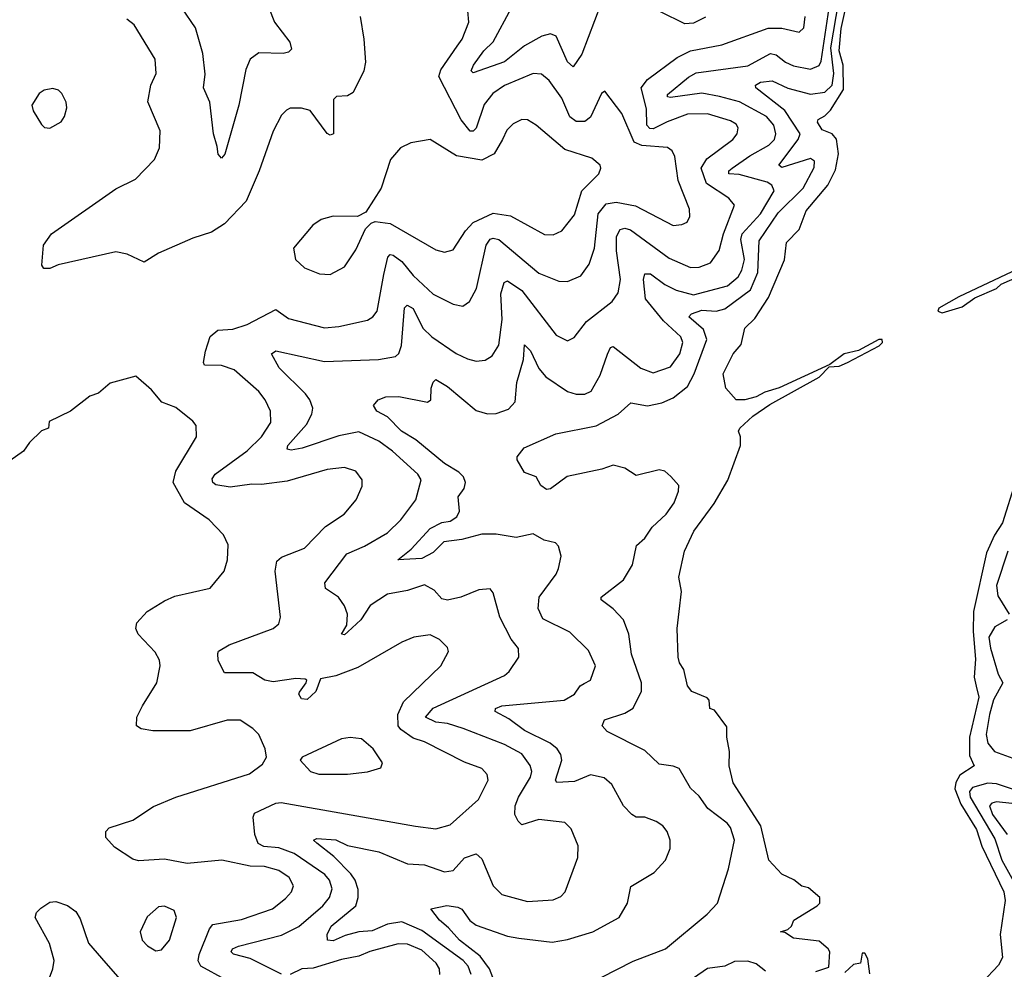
# Model space of a CAD drawing. Extents: x 1954678 to 2060275, y 904822 to 1016299.
# Tile 348 of 467: x 2002969 to 2006412, y 992614 to 995934. Entities that reach past the tile are written whole.
import ezdxf

# ---------------------------------------------------------------- set-up
doc = ezdxf.new("R2010")
doc.units = 0

msp = doc.modelspace()

# ---------------------------------------------------------------- linework, layer by layer
at = {"layer": '0CON20XD'}
for points in [[(2005002.5, 992585), (2005115, 992641.6), (2005227.5, 992685), (2005373.7, 992806.3), (2005408.9, 992845), (2005448.5, 992965), (2005469.1, 993065), (2005455, 993109.2), (2005443.3, 993125), (2005375.5, 993175.5), (2005345, 993219.5), (2005315, 993247.1), (2005275, 993315.8), (2005255, 993324.4), (2005205, 993330.8), (2005155, 993379.1), (2005024, 993445), (2005005.8, 993465), (2005013.9, 993486.1), (2005085, 993509.1), (2005115, 993527.1), (2005143.8, 993586.2), (2005143.6, 993615), (2005109, 993715), (2005099.7, 993785), (2005080.4, 993835), (2005045, 993873.8), (2005003.1, 993905), (2005002.9, 993915), (2005080.5, 993975), (2005111.8, 994028.2), (2005126, 994095), (2005155, 994121.4), (2005180.8, 994159.2), (2005229.4, 994205), (2005257.9, 994245), (2005273.3, 994285), (2005274.5, 994305), (2005246.6, 994336.6), (2005225, 994354.7), (2005205, 994359.8), (2005125, 994340), (2005085.7, 994365.7), (2005045, 994375.9), (2005005, 994361.9), (2004884, 994336), (2004825, 994293.6), (2004811.2, 994291.2), (2004791.2, 994305), (2004775.8, 994335.8), (2004735, 994350), (2004708.8, 994395), (2004708.8, 994405), (2004733.6, 994436.4), (2004844, 994486), (2004985, 994514.2), (2005062.5, 994555), (2005106.4, 994593.6), (2005165, 994584.1), (2005215, 994594.1), (2005255, 994611.8), (2005305, 994650.9), (2005328.4, 994695), (2005371.6, 994815), (2005360.7, 994850.7), (2005309.5, 994895), (2005318.9, 994905), (2005355, 994917.7), (2005405, 994914.3), (2005435, 994922.2), (2005525, 994988.6), (2005550.4, 995049.6), (2005555, 995160.4), (2005621.2, 995258.8), (2005709.5, 995345), (2005747.1, 995417.1), (2005748.8, 995438.8), (2005735, 995448.1), (2005635, 995417.2), (2005623.5, 995425), (2005691.5, 995515), (2005698.3, 995535), (2005645, 995616.6), (2005543.5, 995695), (2005542.5, 995705), (2005559.4, 995715), (2005600.5, 995719.5), (2005655, 995694.4), (2005735, 995672.7), (2005785, 995679.8), (2005810.6, 995705), (2005816.7, 995745), (2005806.3, 995835), (2005843.3, 996055)], [(2005753.9, 992606.1), (2005798.3, 992621.7), (2005802.5, 992675), (2005796.2, 992685), (2005765, 992712), (2005675, 992722.9), (2005645, 992742.5), (2005630, 992745), (2005655, 992752.5), (2005668.8, 992765), (2005676.7, 992785), (2005757.5, 992835), (2005767.5, 992845), (2005767.5, 992865), (2005728, 992898), (2005703.9, 992903.9), (2005676.1, 992926.1), (2005635, 992946.7), (2005588.8, 992995), (2005560.6, 993115), (2005464.2, 993265), (2005450, 993325), (2005452, 993375), (2005442, 993425), (2005441.7, 993461.7), (2005399.3, 993519.3), (2005382.5, 993525), (2005380, 993555), (2005373, 993563), (2005320, 993585), (2005304, 993605), (2005291.7, 993661.7), (2005276.7, 993685), (2005272, 993705), (2005268.8, 993805), (2005275.9, 993864.1), (2005283.1, 993935), (2005274.5, 993985), (2005293.8, 994075), (2005326.9, 994145), (2005397.7, 994242.3), (2005445.9, 994324.1), (2005490, 994445), (2005490, 994475), (2005482.5, 994495), (2005487.5, 994505), (2005533, 994547), (2005592.1, 994587.9), (2005765, 994683.8), (2005800, 994720), (2005835, 994722.7), (2005864.3, 994735), (2005975, 994792.9), (2005986.5, 994805), (2005985.3, 994815.3), (2005973.3, 994815), (2005902.8, 994777.2), (2005852.9, 994765), (2005802.4, 994727.6), (2005625, 994646), (2005575, 994631.5), (2005545, 994614.6), (2005505, 994604.5), (2005474.4, 994604.4), (2005438.8, 994645), (2005429.1, 994695), (2005464.6, 994765), (2005491.9, 994798.1), (2005505.4, 994855), (2005540.6, 994889.4), (2005587.4, 994962.6), (2005644.3, 995094.3), (2005650.4, 995155), (2005695, 995200.6), (2005719.2, 995265), (2005795.4, 995354.6), (2005821.9, 995408.1), (2005832.1, 995465), (2005826.1, 995516.1), (2005810.9, 995535), (2005775, 995548.7), (2005758.9, 995575), (2005761.9, 995585), (2005785, 995597.4), (2005805, 995617.6), (2005850, 995690), (2005848.8, 995775), (2005834.8, 995825), (2005842.4, 995902.4), (2005873.9, 996045)], [(2005002, 995988), (2004935, 995812.5), (2004905, 995768.6), (2004885, 995786.5), (2004845.7, 995875.7), (2004825, 995884.1), (2004795, 995875.7), (2004735, 995842.4), (2004665, 995785.7), (2004555, 995747.5), (2004547.5, 995755), (2004556.2, 995775), (2004591.9, 995825), (2004625, 995856.1), (2004689.2, 995975)], [(2004160, 995945), (2004173.1, 995865), (2004177.9, 995785), (2004173.1, 995755), (2004135, 995678.6), (2004115, 995667.1), (2004077.5, 995665), (2004066.7, 995655), (2004066.7, 995535), (2004055, 995530), (2004045, 995536.2), (2003985, 995616.2), (2003955, 995624), (2003915, 995623.8), (2003902.7, 995617.3), (2003885, 995600), (2003855, 995543.8), (2003806.6, 995405), (2003761.3, 995298.7), (2003685, 995220.4), (2003639.5, 995190.5), (2003575, 995169.6), (2003455, 995117.8), (2003405, 995085.7), (2003345, 995113.3), (2003305, 995122.5), (2003103.2, 995076.8), (2003074.1, 995064.1), (2003053.8, 995063.8), (2003046.2, 995075), (2003052, 995145), (2003080.8, 995185), (2003305, 995342.2), (2003374, 995376), (2003440.8, 995445), (2003458.6, 995485), (2003460.8, 995545), (2003416.8, 995646.8), (2003427.3, 995705), (2003446.8, 995745), (2003443.3, 995795), (2003369.4, 995915), (2003344, 995935)], [(2003840, 995975), (2003860, 995925), (2003914.2, 995855), (2003919.7, 995830.3), (2003909.5, 995820.5), (2003890, 995815), (2003805, 995818.2), (2003775.5, 995795), (2003760.5, 995759.5), (2003735.8, 995634.2), (2003686.4, 995463.6), (2003675, 995450), (2003663.5, 995463.5), (2003659.4, 995490.6), (2003646.4, 995535), (2003634.4, 995645), (2003612.2, 995695), (2003617.2, 995742.8), (2003610, 995815), (2003583.5, 995905), (2003535.8, 995975)], [(2003876.1, 994716.1), (2003849.2, 994765), (2003865, 994776.4), (2004035, 994739), (2004224.1, 994745.9), (2004283.4, 994756.6), (2004295, 994767.1), (2004304.2, 994795), (2004314.3, 994925.7), (2004324.7, 994935.3), (2004345, 994923.8), (2004378.8, 994855), (2004410, 994825), (2004495, 994766.9), (2004535, 994748.2), (2004565, 994739.2), (2004596.9, 994743.1), (2004621.5, 994758.5), (2004645, 994796), (2004656.5, 994885), (2004651.6, 994975), (2004662.9, 995015), (2004675, 995020.4), (2004725, 994986.8), (2004845, 994831.1), (2004885, 994810.5), (2004908.1, 994821.9), (2004951.2, 994878.8), (2005041.5, 994948.5), (2005061.6, 994978.4), (2005070.2, 995025), (2005056.6, 995125), (2005056.6, 995175), (2005069.4, 995200.6), (2005085, 995204.5), (2005105, 995198.3), (2005240.2, 995100.2), (2005315, 995067.5), (2005345, 995068.1), (2005385, 995083.8), (2005415, 995127.1), (2005430.4, 995185), (2005468.9, 995285), (2005449.3, 995309.3), (2005371.1, 995361.1), (2005352.7, 995415), (2005372.6, 995447.4), (2005463.1, 995515), (2005478.8, 995535), (2005482.3, 995555), (2005475, 995567.9), (2005455, 995580), (2005375, 995604.4), (2005305, 995603.2), (2005234, 995576), (2005185, 995552), (2005173.4, 995553.4), (2005162.2, 995565), (2005161.7, 995621.7), (2005142.4, 995695), (2005164.6, 995725), (2005268.6, 995801.4), (2005315, 995824.7), (2005425, 995845.9), (2005586.3, 995903.7), (2005634.1, 995904.1), (2005695, 995889.4), (2005711.4, 995905), (2005715.5, 995945)], [(2004499, 995841), (2004516.1, 995865), (2004540, 995925), (2004536.9, 995965)], [(2005025.3, 994764.7), (2005035, 994787.5), (2005045, 994790.8), (2005141.9, 994715), (2005185, 994699.1), (2005245, 994719.7), (2005277.7, 994765), (2005288.6, 994805), (2005281.8, 994825), (2005221, 994881), (2005158, 994958), (2005150.4, 995025), (2005155.3, 995044.7), (2005175, 995045.2), (2005225, 995008.1), (2005265, 994988.1), (2005325, 994971.5), (2005445, 995002.8), (2005481.3, 995035), (2005495, 995057.5), (2005503.8, 995095), (2005491.6, 995165), (2005495.4, 995184.6), (2005559.8, 995255), (2005607.1, 995335), (2005599.1, 995355), (2005583.1, 995365), (2005485, 995392.3), (2005448.6, 995395), (2005449.2, 995405), (2005460.4, 995415), (2005522.3, 995457.7), (2005589.2, 995495), (2005609.2, 995515), (2005613.3, 995535), (2005606.1, 995565), (2005581.4, 995595), (2005486.2, 995646.2), (2005416.7, 995665), (2005355, 995676.1), (2005245, 995661.1), (2005235, 995663.8), (2005235, 995672.5), (2005307.6, 995732.4), (2005335, 995747.8), (2005515, 995772.4), (2005595, 995815.2), (2005615, 995810.5), (2005646.9, 995785), (2005675, 995771.9), (2005735, 995760.8), (2005765, 995773.1), (2005772, 995788), (2005800.5, 995975)], [(2005367.7, 995942.3), (2005325, 995921.6), (2005295, 995919.5), (2005210.6, 995960.6)], [(2003885, 992596.9), (2003775, 992651.6), (2003716.6, 992666.6), (2003708.6, 992675), (2003713.5, 992685), (2003734, 992695), (2003885, 992733.4), (2003945, 992763.8), (2004029.2, 992835), (2004052.4, 992865), (2004062.4, 992895), (2004052.4, 992925), (2004035.8, 992945), (2003929.1, 993019.1), (2003875, 993038.4), (2003822.6, 993042.6), (2003803.6, 993053.6), (2003791.5, 993085), (2003785.4, 993145), (2003790.4, 993159.6), (2003865, 993194.7), (2003883.5, 993196.5), (2004353.8, 993113.8), (2004425, 993104.5), (2004475, 993118.9), (2004573.2, 993206.8), (2004607.8, 993275), (2004604.4, 993295), (2004585, 993315.6), (2004525, 993337.9), (2004385, 993408.8), (2004345, 993421.6), (2004301.9, 993451.9), (2004292.5, 993465), (2004291.2, 993505), (2004311, 993549), (2004441.9, 993675), (2004468.6, 993725), (2004465, 993738.8), (2004437.2, 993767.2), (2004405, 993783.3), (2004348, 993775), (2004305, 993757), (2004151.3, 993668.7), (2004075, 993639.6), (2004021.3, 993628.7), (2004004.4, 993585), (2003975, 993556.7), (2003955, 993559.4), (2003945.6, 993575), (2003947.9, 993582.1), (2003970.8, 993615), (2003973.3, 993625), (2003967.9, 993627.9), (2003935, 993630.4), (2003855, 993618.9), (2003826.2, 993625), (2003785, 993649.6), (2003685, 993650), (2003663.6, 993693.6), (2003661.7, 993718.3), (2003664.5, 993725.5), (2003702, 993748), (2003855, 993804.6), (2003875, 993822), (2003881.4, 993845), (2003862.8, 994005), (2003868.9, 994041.1), (2003885, 994054.7), (2003965, 994085.6), (2004038.8, 994161.2), (2004103.3, 994205), (2004145.6, 994255), (2004167.2, 994302.8), (2004166.9, 994325), (2004145, 994355.7), (2004105, 994368.5), (2004045, 994360.9), (2003905, 994320.4), (2003815, 994308.2), (2003780.6, 994309.4), (2003705, 994299.5), (2003655, 994307.7), (2003644.7, 994315), (2003642.1, 994327.9), (2003652.7, 994345), (2003765, 994426.5), (2003814.6, 994475), (2003847.3, 994525), (2003846.2, 994565), (2003827.1, 994605), (2003805, 994633.5), (2003719.1, 994709.1), (2003675.4, 994724.6), (2003615.6, 994725.6), (2003611.8, 994735), (2003618.9, 994775), (2003635, 994825.6), (2003662.4, 994847.6), (2003715, 994851.4), (2003765, 994867.5), (2003865, 994920), (2003909.4, 994889.4), (2004035, 994856.1), (2004085, 994860.4), (2004185, 994882.9), (2004204.7, 994895.3), (2004219.6, 994915), (2004242.4, 995042.4), (2004256.2, 995103.8), (2004265, 995113.1), (2004275, 995110.8), (2004305, 995088.1), (2004345, 995038.7), (2004415, 994973.8), (2004485, 994938.5), (2004518.3, 994931.7), (2004542.2, 994947.8), (2004566.1, 994993.9), (2004600.2, 995145), (2004615, 995166.1), (2004625, 995169.8), (2004645.1, 995165.1), (2004785, 995047.3), (2004855, 995019.2), (2004885, 995017.7), (2004931.8, 995038.2), (2004960.9, 995079.1), (2004978.9, 995135), (2004991.9, 995255), (2005019.9, 995290.1), (2005055, 995295.2), (2005122.5, 995282.5), (2005255, 995214.6), (2005285, 995217.5), (2005303.8, 995226.2), (2005312.7, 995245), (2005311.1, 995271.1), (2005271.5, 995371.5), (2005260, 995455), (2005251.4, 995475), (2005235, 995486.2), (2005145, 995494.1), (2005118.6, 995505), (2005074.6, 995605), (2005015, 995683.3), (2005004.2, 995675), (2004965, 995592.7), (2004945, 995578), (2004915, 995578), (2004893.5, 995593.5), (2004865, 995659.1), (2004820.6, 995720.6), (2004793.5, 995743.5), (2004765, 995745.3), (2004665, 995703.2), (2004624.2, 995675.8), (2004593.5, 995636.5), (2004565, 995554.4), (2004555, 995543.6), (2004545, 995543.8), (2004513.1, 995583.1), (2004435.2, 995735), (2004442.1, 995757.9), (2004499, 995841)], [(2003075, 995553.8), (2003113.9, 995576.1), (2003126.2, 995595), (2003133.8, 995625), (2003131.2, 995645), (2003116.7, 995675), (2003105, 995686.7), (2003085, 995692.5), (2003055, 995686.7), (2003037.5, 995675), (2003011.2, 995635), (2003016.2, 995615), (2003045, 995567.5), (2003056.4, 995556.4), (2003075, 995553.8)], [(2004055, 995043.1), (2004105, 995069.2), (2004145, 995128.8), (2004178.2, 995201.8), (2004197.8, 995222.2), (2004211.9, 995228.1), (2004265, 995220.8), (2004425, 995129.1), (2004455, 995120.5), (2004485, 995129.4), (2004528.2, 995195), (2004555.1, 995224.9), (2004625, 995257.7), (2004685, 995248.1), (2004805, 995182.1), (2004835, 995181.5), (2004865, 995195.6), (2004909.1, 995250.9), (2004935.2, 995334.8), (2004994.2, 995395), (2005002, 995415), (2004998.8, 995425), (2004969.8, 995449.8), (2004875, 995479.6), (2004775, 995564.4), (2004745, 995583.1), (2004725, 995584.4), (2004695, 995568.9), (2004672.7, 995547.3), (2004657.5, 995515), (2004628.2, 995465), (2004585, 995443), (2004497, 995457), (2004405, 995514.2), (2004337.3, 995502.7), (2004301.2, 995485), (2004265.8, 995445), (2004233.8, 995345), (2004179.5, 995260.5), (2004150, 995245), (2004065, 995247.1), (2004023.3, 995235), (2003993.8, 995215), (2003926.7, 995135), (2003933.8, 995095), (2003965, 995066), (2004017.5, 995045), (2004055, 995043.1)], [(2006458.6, 995061.4), (2006253.3, 994965), (2006183.5, 994925), (2006179.5, 994915), (2006195, 994908.9), (2006265, 994929.6), (2006309.1, 994960.9), (2006385, 994993.2), (2006400.9, 995009.1), (2006459.5, 995035)], [(2004624.2, 992585), (2004611.9, 992615), (2004579.4, 992659.4), (2004507.3, 992715), (2004469.1, 992759.1), (2004437.8, 992785), (2004407.5, 992825), (2004463.1, 992836.9), (2004501.3, 992831.3), (2004515, 992824.3), (2004543.9, 992783.9), (2004565, 992768.2), (2004675, 992729.6), (2004715, 992722.2), (2004831.1, 992708.9), (2004885, 992717.9), (2004974, 992745), (2005065.8, 992795), (2005094.3, 992845), (2005106.9, 992903.1), (2005188, 992952), (2005228, 992995), (2005244.1, 993035.9), (2005244, 993065), (2005234, 993095), (2005218.8, 993115), (2005195, 993130), (2005155, 993145.6), (2005125, 993145.6), (2005110, 993155), (2005080.6, 993185), (2005039.8, 993259.8), (2005013.1, 993283.1), (2004965, 993293.8), (2004909.7, 993270.3), (2004847.2, 993267.2), (2004842.7, 993275), (2004865.3, 993345), (2004861.8, 993365), (2004849.3, 993385), (2004824.8, 993404.8), (2004735, 993448.3), (2004679.3, 993489.3), (2004632.5, 993515), (2004633.1, 993525), (2004655.3, 993534.7), (2004873.8, 993555), (2004909.2, 993575), (2004928.8, 993605), (2004943.3, 993613.3), (2004965.5, 993624.5), (2004982.9, 993675), (2004958, 993728), (2004892.5, 993792.5), (2004798.7, 993838.7), (2004782.1, 993875), (2004785.4, 993915), (2004845.5, 993995), (2004853.1, 994015), (2004862.3, 994057.7), (2004853, 994093), (2004843.3, 994105), (2004803.4, 994113.4), (2004765, 994135.7), (2004705, 994123.2), (2004635, 994135.2), (2004585, 994135.2), (2004515, 994116.4), (2004451.9, 994108.1), (2004415, 994070.6), (2004375, 994050.4), (2004291.9, 994045), (2004337.9, 994082.1), (2004405, 994154.5), (2004445, 994176.2), (2004475, 994179.8), (2004497.5, 994195), (2004507.1, 994215), (2004502.2, 994265), (2004524.1, 994295), (2004528.2, 994315), (2004521.6, 994335), (2004505, 994351.9), (2004455, 994381.9), (2004354.5, 994465), (2004303.9, 994495), (2004255.2, 994545.2), (2004218.5, 994565), (2004206, 994585), (2004223.3, 994605), (2004250, 994615), (2004295, 994616.2), (2004395, 994596.5), (2004406.4, 994605), (2004408.2, 994645), (2004415, 994666.2), (2004425, 994676), (2004465, 994651.3), (2004565, 994566.8), (2004605, 994555.3), (2004635, 994556.5), (2004678.4, 994571.6), (2004702.4, 994597.6), (2004708.1, 994665), (2004730.5, 994745), (2004735, 994796.7), (2004755, 994775.6), (2004784.1, 994714.1), (2004809.1, 994685), (2004885, 994633.9), (2004915, 994624.7), (2004945.9, 994624.1), (2004967.5, 994635), (2004998.9, 994691.1), (2005025.3, 994764.7)], [(2004548, 992595), (2004537.2, 992625), (2004519.8, 992645), (2004375, 992749.1), (2004305, 992780.2), (2004255, 992771.2), (2004201.8, 992748.2), (2004155.1, 992744.9), (2004107.8, 992732.2), (2004065, 992713.2), (2004046, 992715), (2004044.7, 992735), (2004058.9, 992765), (2004144.1, 992835.9), (2004153.3, 992865), (2004152.6, 992892.6), (2004142.6, 992925), (2004127.3, 992947.3), (2004068.2, 993008.2), (2004008.8, 993055), (2003996.2, 993065), (2004008.6, 993071.4), (2004075, 993065.8), (2004115, 993046.9), (2004225, 993024.7), (2004325, 992982.8), (2004385, 992979.4), (2004455, 992954.1), (2004485, 992958.7), (2004525, 993003.9), (2004565, 993017.5), (2004585, 993000), (2004624.5, 992905), (2004655, 992875.6), (2004745, 992850.9), (2004835, 992856.5), (2004861.4, 992868.6), (2004876.7, 992885), (2004920.5, 993005), (2004922.2, 993045), (2004897.5, 993105), (2004875, 993126.5), (2004785, 993137.6), (2004725, 993119.1), (2004712.1, 993132.1), (2004701, 993155), (2004701.4, 993185), (2004713.1, 993215), (2004755.8, 993285), (2004760, 993305), (2004754.4, 993325.6), (2004725, 993366.5), (2004665, 993399.8), (2004520.6, 993455), (2004465, 993473), (2004425, 993477.8), (2004388.2, 993495), (2004415, 993526.2), (2004665, 993641.1), (2004681.4, 993655), (2004714.3, 993705), (2004713.3, 993735), (2004687.7, 993767.7), (2004648.8, 993845), (2004625, 993930), (2004615, 993944.2), (2004575, 993940.2), (2004511.9, 993915), (2004465, 993903.8), (2004445, 993908.8), (2004418.7, 993938.7), (2004385, 993957.3), (2004325, 993937.8), (2004255, 993924.7), (2004195, 993885.9), (2004161.8, 993835), (2004116.4, 993793.6), (2004105, 993783.1), (2004094.2, 993785), (2004113.6, 993816.4), (2004115.9, 993855), (2004105, 993884.3), (2004084.6, 993915), (2004038.6, 993945), (2004036.5, 993965), (2004113.4, 994066.6), (2004175, 994092.9), (2004255, 994139.7), (2004301.8, 994185), (2004354.6, 994255), (2004373.1, 994325), (2004361.8, 994345), (2004273.3, 994425), (2004225, 994460.2), (2004155, 994492.3), (2004085, 994478.4), (2003957.5, 994435), (2003918.3, 994428.3), (2003905, 994432.5), (2003907.3, 994445), (2003971.6, 994518.4), (2003991.2, 994555), (2003994.7, 994575), (2003983.9, 994605), (2003968.7, 994625), (2003876.1, 994716.1)], [(2003675.7, 992995.7), (2003555, 992983.2), (2003475, 992998.4), (2003385, 992992.7), (2003365, 992998.4), (2003301, 993041), (2003270.9, 993075), (2003270, 993095), (2003282.3, 993107.7), (2003365, 993135.4), (2003436.7, 993183.3), (2003514.7, 993215.3), (2003772.6, 993297.4), (2003818.7, 993331.3), (2003832, 993355), (2003828, 993385), (2003806, 993435), (2003785, 993456), (2003740, 993485), (2003695, 993485.2), (2003565, 993447.8), (2003435, 993447.1), (2003394.5, 993454.5), (2003378, 993465), (2003378.9, 993495), (2003398.2, 993535), (2003448.2, 993615), (2003460.5, 993675), (2003457.5, 993695), (2003442.7, 993722.7), (2003383.3, 993785), (2003375.6, 993805), (2003379.2, 993825), (2003415, 993864.4), (2003475, 993902.2), (2003512.2, 993917.8), (2003635, 993945.8), (2003684.5, 994005.5), (2003695.6, 994045), (2003697.9, 994097.9), (2003682.4, 994132.4), (2003631.9, 994185), (2003545.6, 994245), (2003506.4, 994315), (2003514.7, 994355.3), (2003587.5, 994475), (2003585.8, 994515), (2003575, 994530), (2003515, 994578.1), (2003466.6, 994596.6), (2003429.7, 994639.7), (2003375, 994687.5), (2003285, 994662.5), (2003245, 994627.5), (2003215, 994617.5), (2003146.7, 994565), (2003071.7, 994528.3), (2003070, 994505), (2003045, 994496.7), (2003003.3, 994455), (2002982.5, 994425), (2002915, 994377.5)], [(2006451.4, 994318.6), (2006406.2, 994175), (2006378.6, 994131.4), (2006350.4, 994069.6), (2006305.3, 993865), (2006303.6, 993795), (2006312.2, 993697.8), (2006306.9, 993635), (2006313.7, 993603.7), (2006323.5, 993565), (2006290.2, 993425), (2006290.7, 993360.7), (2006307.5, 993325), (2006257.2, 993292.8), (2006243.1, 993266.9), (2006239.5, 993245), (2006260.7, 993190.7), (2006315, 993102), (2006334, 993044), (2006410.8, 992885), (2006415.6, 992854.4), (2006398, 992735), (2006406.7, 992655), (2006391.7, 992628.3), (2006335, 992567.5)], [(2006425.3, 994075), (2006385.6, 993955), (2006389.5, 993919.5), (2006429.4, 993855)], [(2006422, 993835), (2006379.3, 993810.7), (2006358.8, 993775), (2006363.8, 993736.2), (2006390.8, 993645), (2006407.8, 993615), (2006374.5, 993555.5), (2006360.4, 993505), (2006349.5, 993435), (2006355, 993404.5), (2006377.8, 993375), (2006441.7, 993351.7)], [(2004115.5, 993295.5), (2004185, 993304.5), (2004232.5, 993317.5), (2004237.5, 993335), (2004205.6, 993385), (2004165, 993419.2), (2004125, 993424), (2004095, 993419.2), (2003957.5, 993355), (2003950, 993345), (2003986.2, 993305), (2004015, 993295.6), (2004115.5, 993295.5)], [(2006445, 993242.4), (2006385, 993262.4), (2006355, 993264), (2006301, 993249), (2006291.3, 993235), (2006292.7, 993215), (2006379.9, 993069.9), (2006403.6, 992995), (2006445, 992921.7)], [(2006492.7, 993187.3), (2006385, 993198.7), (2006368.6, 993195), (2006360.8, 993185), (2006371.7, 993155), (2006422.9, 993085)], [(2003688, 992578), (2003602.1, 992625), (2003593.4, 992643.4), (2003596.5, 992665), (2003632.7, 992755), (2003645, 992770), (2003745, 992787.8), (2003852.9, 992825), (2003899.1, 992860.9), (2003919.2, 992885), (2003927.1, 992905), (2003911.8, 992935), (2003875, 992958.6), (2003825, 992972.9), (2003775, 992974.3), (2003675.7, 992995.7)], [(2003051, 992525), (2003085, 992615.8), (2003089.8, 992645), (2003073.6, 992703.6), (2003023.6, 992795), (2003028.3, 992811.7), (2003043, 992827), (2003075, 992848.5), (2003095, 992851.2), (2003136.5, 992836.5), (2003165, 992815.6), (2003180.4, 992790.4), (2003210.3, 992705), (2003255, 992652.5), (2003351.9, 992541.9)], [(2003445, 992678), (2003465, 992682), (2003492.9, 992715), (2003518.1, 992795), (2003509.7, 992819.7), (2003475, 992834.3), (2003455, 992832.5), (2003415, 992797.5), (2003390, 992745), (2003398, 992715), (2003415.7, 992695.7), (2003445, 992678)], [(2004438.9, 992595), (2004436.7, 992615), (2004425.3, 992635), (2004375, 992680.4), (2004325, 992701.5), (2004293, 992703), (2004193.8, 992676.2), (2004155, 992659.2), (2004095, 992648), (2003995, 992618), (2003955.7, 992615), (2003915, 992595.6)], [(2005941.7, 992598.3), (2005935, 992650), (2005925, 992670), (2005915, 992670), (2005910, 992635), (2005885, 992630), (2005855, 992602.5)], [(2005577.3, 992607.3), (2005545, 992633.2), (2005515, 992642.1), (2005468.6, 992641.4), (2005435, 992624.3), (2005375, 992616.6), (2005325, 992582.9)]]:
    msp.add_lwpolyline(points, dxfattribs=at)

doc.saveas('drawing.dxf')
